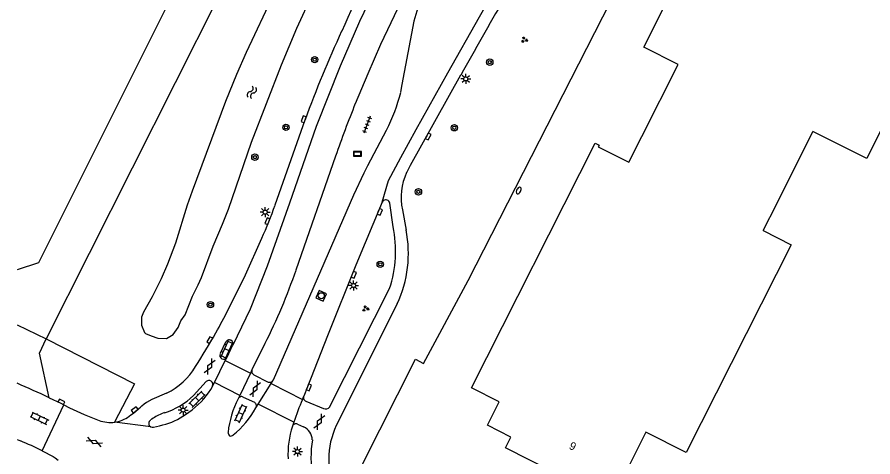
# Model space of a CAD drawing. Extents: x 135999 to 138000, y 396000 to 398501.
# Drawn here: x 136000 to 136106.9, y 397811.3 to 397866.2 of the extents above; entities that cross this region are included whole.
import ezdxf

# ---------------------------------------------------------------- set-up
doc = ezdxf.new("R2010")
doc.units = 0
for name, color, linetype in [('gg-anno-huisnummerreeks BGT', 7, 'Continuous'), ('gg-bbg-hoofdgebouw', 7, 'Continuous'), ('gg-knt-verharding', 7, 'Continuous'), ('gg-knt-verharding nz', 7, 'Continuous'), ('gg-kntw-bovenkant insteek waterloop', 7, 'Continuous'), ('gt-grn-groengrens', 7, 'Continuous'), ('gt-grn-vlakafsluiter', 7, 'Continuous'), ('gt-grn-weggrens', 7, 'Continuous'), ('gt-symb-boom', 7, 'Continuous'), ('gt-symb-brandkraan', 7, 'Continuous'), ('gt-symb-gesloten verharding', 7, 'Continuous'), ('gt-symb-groenvak', 7, 'Continuous'), ('gt-symb-klinker verharding', 7, 'Continuous'), ('gt-symb-kolk', 7, 'Continuous'), ('gt-symb-lichtmast', 7, 'Continuous'), ('gt-symb-reclamebord', 7, 'Continuous'), ('gt-symb-rioolschacht', 7, 'Continuous'), ('gt-symb-tegel verharding', 7, 'Continuous'), ('gt-symb-watersymbool', 7, 'Continuous')]:
    doc.layers.add(name, color=color, linetype=linetype)

# ---------------------------------------------------------------- blocks, each defined once
blk = doc.blocks.new('gt0-GESVH1')
at = {"layer": 'gt-symb-gesloten verharding'}
for p, q in [((-0.99, -0.26), (0.01, 0.24)), ((0.01, -0.26), (-0.99, 0.24)), ((0.01, 0.24), (1.01, -0.26)), ((1.01, 0.24), (0.01, -0.26))]:
    blk.add_line(p, q, dxfattribs=at)
blk = doc.blocks.new('gt0-KOLK')
at = {"layer": 'gt-symb-kolk'}
blk.add_lwpolyline([(0, 0), (0.38, 0), (0.38, 0.4), (-0.38, 0.4), (-0.38, 0), (0, 0)], dxfattribs=at)
blk = doc.blocks.new('gt0-RS')
at = {"layer": 'gt-symb-rioolschacht'}
blk.add_lwpolyline([(-0.5, -0.5), (0.5, -0.5), (0.5, 0.5), (-0.5, 0.5)], close=True, dxfattribs=at)
blk.add_circle((0, 0), 0.375, dxfattribs=at)
blk = doc.blocks.new('gt0-LMAST')
at = {"layer": 'gt-symb-lichtmast'}
for p, q in [((-0.18, 0.17), (-0.45, 0.44)), ((-0.01, 0.25), (-0.01, 0.62)), ((0.17, 0.17), (0.44, 0.44)), ((-0.26, 0), (-0.63, 0)), ((-0.18, -0.18), (-0.45, -0.45)), ((-0.01, -0.25), (-0.01, -0.63)), ((0.44, -0.45), (0.17, -0.18)), ((0.24, 0), (0.62, 0))]:
    blk.add_line(p, q, dxfattribs=at)
blk.add_circle((-0.01, 0), 0.25, dxfattribs=at)
blk = doc.blocks.new('gt0-BOOM')
at = {"layer": 'gt-symb-boom'}
for radius in [0.4, 0.2]:
    blk.add_circle((0, 0), radius, dxfattribs=at)
blk = doc.blocks.new('gt0-RBORD')
at = {"layer": 'gt-symb-reclamebord'}
blk.add_lwpolyline([(-0.5, 0.29), (-0.5, -0.29), (0.5, -0.29), (0.5, 0.29), (-0.5, 0.29)], dxfattribs=at)
blk.add_lwpolyline([(-0.42, -0.21), (0.42, -0.21), (0.42, 0.21), (-0.42, 0.21)], close=True, dxfattribs=at)
blk = doc.blocks.new('gt0-GRVAK')
at = {"layer": 'gt-symb-groenvak'}
for p, q in [((-0.11, 0.19), (-0.23, 0.24)), ((-0.18, 0.15), (0.09, 0.15)), ((-0.09, 0.21), (-0.16, 0.32)), ((-0.05, 0.21), (-0.05, 0.39)), ((0, 0.21), (0.06, 0.32)), ((0.02, 0.19), (0.13, 0.24)), ((0.26, -0.05), (0.2, 0.06)), ((0.3, -0.05), (0.3, 0.13)), ((0.35, -0.05), (0.41, 0.06)), ((-0.24, -0.23), (-0.36, -0.18)), ((-0.32, -0.26), (-0.05, -0.26)), ((-0.23, -0.21), (-0.29, -0.1)), ((-0.18, -0.2), (-0.18, -0.02)), ((-0.14, -0.21), (-0.07, -0.1)), ((-0.12, -0.23), (0, -0.18)), ((0.24, -0.07), (0.12, -0.02)), ((0.17, -0.11), (0.44, -0.11)), ((0.37, -0.07), (0.49, -0.02))]:
    blk.add_line(p, q, dxfattribs=at)
blk = doc.blocks.new('gt0-BR')
at = {"layer": 'gt-symb-brandkraan'}
for centre, radius, start, end in [((-0.24, 0), 0.206, 107.5669, 252.4331), ((0.6, -2.66), 3, 106.892, 107.5669), ((0, -0.69), 0.938, 73.108, 106.892), ((-0.6, -2.66), 3, 72.4331, 73.108), ((0.24, 0), 0.206, 287.567, 72.4331), ((0.6, 2.66), 3, 252.4331, 253.108), ((0, 0.69), 0.938, 253.108, 286.8921), ((-0.6, 2.66), 3, 286.8921, 287.567)]:
    blk.add_arc(centre, radius, start, end, dxfattribs=at)
blk = doc.blocks.new('gt0-KL1')
at = {"layer": 'gt-symb-klinker verharding'}
for p, q in [((-1.15, 0.3), (1.15, 0.3)), ((-1, -0.3), (-1, 0.3)), ((-0.5, 0.3), (-0.5, 0.45)), ((0, -0.3), (0, 0.3)), ((0.5, 0.3), (0.5, 0.45)), ((1, -0.3), (1, 0.3)), ((-1.15, -0.3), (1.15, -0.3)), ((-0.5, -0.45), (-0.5, -0.3)), ((0.5, -0.45), (0.5, -0.3))]:
    blk.add_line(p, q, dxfattribs=at)
blk = doc.blocks.new('gt0-TEG1')
at = {"layer": 'gt-symb-tegel verharding'}
for p, q in [((-1.12, 0), (1.13, 0)), ((-0.9, -0.25), (-0.9, 0.25)), ((-0.45, -0.25), (-0.45, 0.25)), ((0, -0.25), (0, 0.25)), ((0.45, -0.25), (0.45, 0.25)), ((0.9, -0.25), (0.9, 0.25))]:
    blk.add_line(p, q, dxfattribs=at)
blk = doc.blocks.new('gt0-WA')
at = {"layer": 'gt-symb-watersymbool'}
for centre, start, end in [((-0.32, 0.02), 28.0725, 151.9275), ((0.43, 0.42), 208.0725, 331.9275), ((-0.32, -0.43), 28.0725, 151.9275), ((0.43, -0.03), 208.0725, 331.9275)]:
    blk.add_arc(centre, 0.425, start, end, dxfattribs=at)

msp = doc.modelspace()

# ---------------------------------------------------------------- linework, layer by layer
at = {"layer": 'gg-bbg-hoofdgebouw'}
for p, q in [((136078.33, 397862.45), (136089.92, 397885.69)), ((136082.63, 397860.3), (136078.33, 397862.45)), ((136078.07, 397851.29), (136082.63, 397860.3)), ((136094.93, 397842.91), (136099.46, 397851.91)), ((136076.45, 397848.08), (136078.07, 397851.29)), ((136093.24, 397839.57), (136094.93, 397842.91))]:
    msp.add_line(p, q, dxfattribs=at)
for points in [[(136089.92, 397885.69), (136117.76, 397871.8), (136106.17, 397848.57), (136099.46, 397851.91)], [(136022.4, 397881.03), (136023.62, 397877.45), (136002.66, 397835.52), (136000, 397834.66)], [(136070.06, 397807.82), (136061.02, 397812.42), (136061.7, 397813.76), (136058.8, 397815.25), (136060.26, 397818.15), (136056.77, 397819.92), (136072.25, 397850.47), (136072.73, 397850.23), (136072.62, 397850.02), (136076.45, 397848.08)], [(136093.24, 397839.57), (136096.75, 397837.79), (136083.61, 397811.84), (136078.59, 397814.36), (136074.39, 397806.04), (136074.61, 397805.93), (136074.44, 397805.59), (136070.06, 397807.82)]]:
    msp.add_lwpolyline(points, dxfattribs=at)
at = {"layer": 'gg-knt-verharding'}
for p, q in [((136034.44, 397887.21), (136003.65, 397826.01)), ((136032.24, 397842.75), (136035.99, 397853.38)), ((136039.8, 397848.83), (136034.85, 397834.62)), ((136047, 397840.03), (136046.57, 397842.99)), ((136048.17, 397842.16), (136048.61, 397839.62)), ((136039.05, 397817.51), (136046.55, 397832.31)), ((136047.51, 397830.4), (136039.89, 397815.22)), ((136000, 397827.78), (136003.65, 397826.01)), ((136002.8, 397824.22), (136003.65, 397826.01)), ((136026.06, 397825.6), (136025.37, 397824.18)), ((136026.24, 397823.75), (136026.93, 397825.18)), ((136026.93, 397825.18), (136026.95, 397825.22)), ((136030.97, 397825.43), (136029.35, 397822.17)), ((136004.02, 397818.68), (136002.8, 397824.22)), ((136026.02, 397823.32), (136026.24, 397823.75)), ((136024.65, 397820.57), (136026.02, 397823.32)), ((136043.1, 397810.2), (136049.79, 397823.49)), ((136029.59, 397821.52), (136031.39, 397820.63)), ((136023.64, 397820.69), (136022.03, 397818.94)), ((136024.44, 397820.15), (136024.65, 397820.57)), ((136031.93, 397820.74), (136032.03, 397820.91)), ((136028.26, 397818.76), (136029.67, 397818.11)), ((136035.66, 397818.46), (136035.83, 397818.87)), ((136003.13, 397812.06), (136005.82, 397817.8)), ((136021.04, 397816.58), (136021.87, 397817.18)), ((136036.1, 397818.23), (136038.29, 397817.32)), ((136018.42, 397816.81), (136018.05, 397816.65)), ((136016.71, 397815.05), (136012.19, 397815.61)), ((136035.03, 397815.38), (136035.8, 397815.05)), ((136000, 397813.44), (136000.41, 397813.28))]:
    msp.add_line(p, q, dxfattribs=at)
for points in [[(136056.41, 397883.62), (136053.63, 397878.87), (136051.15, 397874.49), (136049.74, 397871.81), (136047.98, 397868.22), (136045.43, 397862.78), (136043.81, 397859.11), (136042.26, 397855.4)], [(136047.94, 397856.82), (136048.11, 397857.79), (136049.6, 397865.69)], [(136055.43, 397858.98), (136049.13, 397847.68), (136048.68, 397846.78)], [(136032.03, 397820.91), (136042.1, 397844.03), (136043.38, 397846.77), (136043.83, 397847.66), (136046.18, 397852.1)], [(136045.61, 397843.09), (136042.35, 397835.24), (136038.81, 397826.42), (136036.27, 397820.04), (136035.83, 397818.87)], [(136026.41, 397829.74), (136028.53, 397834.02), (136030.58, 397838.59)], [(136004.02, 397818.68), (136005.45, 397817.98), (136005.82, 397817.8)], [(136018.68, 397819.26), (136016.84, 397818.44), (136016.17, 397818.09), (136015.86, 397817.88), (136015.59, 397817.64)], [(136005.82, 397817.8), (136006.55, 397817.43), (136008.38, 397816.6), (136010.24, 397815.85)], [(136017.04, 397815.01), (136017.79, 397815.16), (136018.2, 397815.28)], [(136003.13, 397812.06), (136004.49, 397811.35), (136004.77, 397811.16), (136005.12, 397810.88)]]:
    msp.add_lwpolyline(points, dxfattribs=at)
for centre, radius, start, end in [((136195.39, 397796.36), 169.14, 151.1916, 156.2607), ((137072.17, 397287.13), 1166.51, 149.57642, 150.64507), ((136073.16, 397859.67), 24.32, 149.2333, 165.6639), ((136173.82, 397802.98), 146.76, 155.2335, 159.9137), ((136025.58, 397862.47), 23.06, 333.2636, 345.8001), ((136176.24, 397801.33), 144.48, 158.02, 160.8048), ((136055.29, 397843.71), 7.3, 155.0781, 192.2959), ((136046.08, 397842.89), 0.505, 124.2278, 156.4749), ((136046.07, 397842.89), 0.503, 11.5503, 124.0841), ((135988.39, 397857.91), 46.4, 335.3903, 340.9213), ((136031.98, 397837.05), 15.32, 341.9729, 11.2429), ((136034.07, 397836.68), 14.83, 334.9526, 11.4642), ((135967.61, 397857.62), 71.07, 333.061, 341.1175), ((135957.74, 397864.53), 76.98, 330.6282, 333.1264), ((135958.06, 397864.4), 76.64, 326.9222, 330.5988), ((136026.51, 397825.41), 0.482, 64.3999, 157.097), ((136026.51, 397825.41), 0.482, 337.1343, 64.4213), ((136025.81, 397823.97), 0.483, 154.6637, 332.7367), ((136015.22, 397826.63), 8.14, 295.166, 330.1269), ((136029.84, 397821.98), 0.526, 158.5806, 241.16), ((135946.7, 397695.87), 135.53, 64.9804, 66.8439), ((136023.99, 397820.35), 0.49, 336.1702, 136.153), ((136031.58, 397821.08), 0.483, 246.6546, 315.8424), ((136016.69, 397824.26), 8.77, 306.1663, 332.0783), ((136015.87, 397825.27), 8.84, 286.8061, 314.2013), ((136038.41, 397812.98), 12.13, 152.6787, 173.5151), ((136028.05, 397818.35), 0.466, 62.8567, 154.2307), ((136078.86, 397800.36), 46.84, 157.2799, 161.0045), ((136036.28, 397818.68), 0.489, 157.4318, 248.3392), ((136002.76, 397831.93), 19.2, 305.8576, 311.9283), ((136020.23, 397822.53), 10.87, 308.4965, 331.9488), ((136029.41, 397817.68), 0.496, 327.7136, 58.6282), ((136038.54, 397817.97), 0.694, 248.9042, 318.2172), ((136011.66, 397819.46), 3.88, 277.8708, 307.2255), ((136021.09, 397809.48), 7.8, 112.9786, 124.624), ((136016.27, 397823.28), 8.23, 283.5746, 305.453), ((136011.66, 397819.46), 3.88, 248.5405, 277.9104), ((136016.93, 397815.48), 0.486, 123.2407, 242.6341), ((136016.93, 397815.48), 0.483, 242.4011, 283.3067), ((136045.13, 397811.62), 11.28, 161.8741, 182.8445), ((136067.13, 397804.31), 34.47, 160.8567, 161.7062), ((136034.83, 397814.97), 0.453, 63.8273, 159.6174), ((136035.02, 397813.34), 1.87, 2.6293, 65.6278), ((136048.94, 397810.97), 10, 154.8373, 204.6183), ((136026.98, 397814.38), 0.629, 182.4559, 225.0615), ((136026.7, 397814.3), 0.409, 245.9719, 316.5051), ((135987.28, 397780.49), 35.32, 63.3414, 68.175), ((136052.15, 397811.11), 15.43, 171.3375, 188.6378)]:
    msp.add_arc(centre, radius, start, end, dxfattribs=at)
at = {"layer": 'gg-knt-verharding nz'}
for p, q in [((136029.15, 397821.74), (136027.83, 397818.97)), ((136029.35, 397822.17), (136029.15, 397821.74)), ((136030.12, 397817.88), (136031.74, 397820.45)), ((136031.74, 397820.45), (136031.93, 397820.74)), ((136027.83, 397818.97), (136027.63, 397818.55)), ((136029.83, 397817.42), (136030.12, 397817.88))]:
    msp.add_line(p, q, dxfattribs=at)
for points in [[(136053.29, 397885.45), (136051.2, 397881.83), (136048.32, 397876.65), (136045.43, 397871.17), (136042.8, 397865.65), (136040.38, 397860.09), (136037.36, 397852.55), (136034.03, 397842.97), (136031.23, 397835.11), (136029.11, 397829.72), (136026.95, 397825.22)], [(136045.61, 397843.09), (136046.4, 397845.82), (136047.94, 397848.67), (136049.87, 397852.17), (136053.82, 397859.26), (136057.8, 397866.24), (136062.45, 397874.42), (136064.93, 397878.63)]]:
    msp.add_lwpolyline(points, dxfattribs=at)
at = {"layer": 'gg-kntw-bovenkant insteek waterloop'}
for points in [[(136032.08, 397869.15), (136028.61, 397861.8), (136027.41, 397859.05), (136026.04, 397855.66), (136021.86, 397844.46), (136021.27, 397842.74), (136019.79, 397837.96), (136018.81, 397835.34), (136017.99, 397833.51), (136016.86, 397831.29), (136015.79, 397829.37), (136015.53, 397828.73), (136015.55, 397827.75), (136015.94, 397826.81), (136016.04, 397826.71), (136016.74, 397826.4), (136017.58, 397826.11), (136018.66, 397826.08), (136019.52, 397826.59), (136020.11, 397827.44), (136020.45, 397828.28), (136021.01, 397829.04), (136021.9, 397831.34), (136022.64, 397832.76)], [(136022.64, 397832.76), (136023.05, 397833.67), (136024.5, 397837.61), (136025.68, 397840.37), (136026.42, 397842.23), (136029.3, 397850.61), (136033.02, 397860.23), (136034.96, 397864.83), (136036.91, 397869.12)]]:
    msp.add_lwpolyline(points, dxfattribs=at)
at = {"layer": 'gt-grn-groengrens'}
for points in [[(136050.77, 397822.97), (136056.36, 397833.3), (136083.08, 397885.6), (136102.01, 397922.1)], [(136003.65, 397826.01), (136014.67, 397820.43), (136012.19, 397815.61)]]:
    msp.add_lwpolyline(points, dxfattribs=at)
at = {"layer": 'gt-grn-vlakafsluiter'}
msp.add_line((136049.79, 397823.49), (136050.77, 397822.97), dxfattribs=at)
at = {"layer": 'gt-grn-weggrens'}
for p, q in [((136026.02, 397823.32), (136029.15, 397821.74)), ((136027.83, 397818.97), (136024.65, 397820.57)), ((136031.74, 397820.45), (136035.66, 397818.46)), ((136034.57, 397815.61), (136030.12, 397817.88))]:
    msp.add_line(p, q, dxfattribs=at)

# ---------------------------------------------------------------- block references
at = {"layer": 'gt-symb-boom'}
for p in [(136037.19, 397860.9), (136059.07, 397860.58), (136033.6, 397852.45), (136054.64, 397852.39), (136029.72, 397848.72), (136050.15, 397844.39), (136045.38, 397835.34), (136024.16, 397830.3)]:
    msp.add_blockref('gt0-BOOM', p, dxfattribs=at)
at = {"layer": 'gt-symb-brandkraan', "rotation": -116.8725389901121}
msp.add_blockref('gt0-BR', (136062.69, 397844.55), dxfattribs=at)
at = {"layer": 'gt-symb-gesloten verharding'}
for p, rotation in [((136024.07, 397822.58), -117.46222718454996), ((136029.76, 397819.79), -117.46222718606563), ((136037.78, 397815.67), -117.46222718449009), ((136009.64, 397813.16), -22.897591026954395)]:
    msp.add_blockref('gt0-GESVH1', p, dxfattribs=dict(at, rotation=rotation))
at = {"layer": 'gt-symb-groenvak'}
for p in [(136063.38, 397863.37), (136043.54, 397829.81)]:
    msp.add_blockref('gt0-GRVAK', p, dxfattribs=at)
at = {"layer": 'gt-symb-klinker verharding'}
for p, rotation in [((136026.22, 397824.67), 65.22886109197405), ((136022.49, 397818.49), 44.756879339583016), ((136027.95, 397816.71), 65.48492926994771), ((136002.78, 397816.11), -25.92418551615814)]:
    msp.add_blockref('gt0-KL1', p, dxfattribs=dict(at, rotation=rotation))
at = {"layer": 'gt-symb-kolk'}
for p, rotation in [((136035.99, 397853.38), 70.6044716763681), ((136051.2, 397851.4), -119.20484033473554), ((136045.14, 397841.96), -112.69475559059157), ((136031.46, 397840.65), 68.15602307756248), ((136041.89, 397834.1), -111.84397692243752), ((136024.25, 397825.77), 59.92480078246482), ((136036.27, 397820.04), -111.7162904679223), ((136005.45, 397817.98), -25.283480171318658), ((136014.82, 397816.99), 38.91039738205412)]:
    msp.add_blockref('gt0-KOLK', p, dxfattribs=dict(at, rotation=rotation))
at = {"layer": 'gt-symb-lichtmast'}
for p in [(136056.08, 397858.49), (136031.01, 397841.85), (136042.05, 397832.69), (136020.76, 397817.13), (136035.04, 397811.95)]:
    msp.add_blockref('gt0-LMAST', p, dxfattribs=at)
at = {"layer": 'gt-symb-reclamebord'}
msp.add_blockref('gt0-RBORD', (136042.52, 397849.12), dxfattribs=at)
at = {"layer": 'gt-symb-rioolschacht', "rotation": -114.02650657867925}
msp.add_blockref('gt0-RS', (136038.01, 397831.41), dxfattribs=at)
at = {"layer": 'gt-symb-tegel verharding', "rotation": -110.42861714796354}
msp.add_blockref('gt0-TEG1', (136043.72, 397852.79), dxfattribs=at)
at = {"layer": 'gt-symb-watersymbool', "rotation": 68.23049831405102}
msp.add_blockref('gt0-WA', (136029.32, 397856.77), dxfattribs=at)

# ---------------------------------------------------------------- texts
at = {"layer": 'gg-anno-huisnummerreeks BGT'}
msp.add_text('9', height=1, rotation=333, dxfattribs=at).set_placement((136068.88, 397812.35))

doc.saveas('drawing.dxf')
